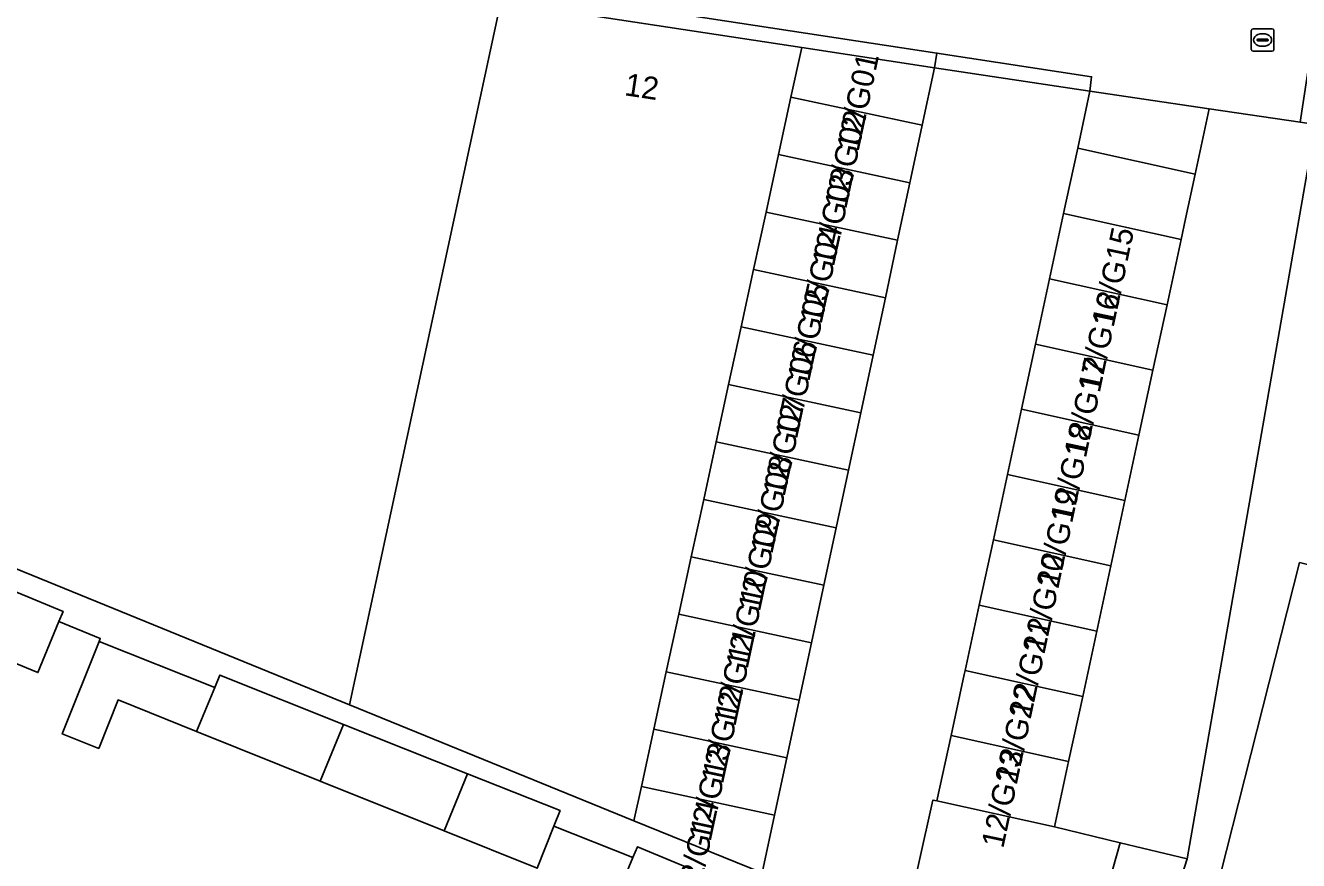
# Model space of a CAD drawing. Extents: x 163008 to 163854, y 382777 to 383982.
# Drawn here: x 163610.9 to 163667.4, y 383119.9 to 383156.9 of the extents above; entities that cross this region are included whole.
import ezdxf

# ---------------------------------------------------------------- set-up
doc = ezdxf.new("R2010")
doc.units = 0
for name, color, linetype in [('IMGEO_Erf', 7, 'Continuous'), ('IMGEO_Groenvoorziening', 7, 'Continuous'), ('IMGEO_Pand', 7, 'Continuous'), ('IMGEO_Pand_nummerreeks', 7, 'Continuous'), ('IMGEO_Rijbaan_lokaal_open', 7, 'Continuous'), ('IMGEO_Rioolput', 7, 'Continuous'), ('IMGEO_Voetpad_open', 7, 'Continuous')]:
    doc.layers.add(name, color=color, linetype=linetype)

msp = doc.modelspace()

# ---------------------------------------------------------------- linework, layer by layer
at = {"layer": 'IMGEO_Erf'}
for points in [[(163649.89, 383116.833), (163651.163, 383122.553), (163651.337, 383122.515), (163651.966, 383125.413), (163652.555, 383128.13), (163652.594, 383128.31), (163653.218, 383131.209), (163653.843, 383134.107), (163654.467, 383137.005), (163655.092, 383139.904), (163655.716, 383142.802), (163656.34, 383145.701), (163656.965, 383148.599), (163657.083, 383149.148), (163657.589, 383151.498), (163658.136, 383154.035), (163651.236, 383155.068), (163650.689, 383152.515), (163650.185, 383150.165), (163650.141, 383149.962), (163649.594, 383147.409), (163649.047, 383144.856), (163648.499, 383142.303), (163647.952, 383139.75), (163647.405, 383137.197), (163646.857, 383134.644), (163646.31, 383132.091), (163645.762, 383129.538), (163645.215, 383126.985), (163644.668, 383124.432), (163644.12, 383121.879), (163643.573, 383119.326)], [(163636.974, 383117.927), (163637.84, 383119.999), (163634.331, 383121.397), (163633.583, 383119.519), (163629.448, 383121.18), (163623.954, 383123.387), (163618.46, 383125.594), (163614.969, 383126.996), (163614.113, 383124.843), (163612.496, 383125.487), (163614.131, 383129.592), (163614.183, 383129.723), (163612.346, 383130.481), (163611.411, 383128.213), (163607.414, 383129.861)]]:
    msp.add_lwpolyline(points, dxfattribs=at)
msp.add_lwpolyline([(163667.475, 383152.649), (163663.431, 383153.242), (163662.806, 383150.344), (163662.378, 383148.355), (163662.182, 383147.445), (163661.558, 383144.547), (163660.933, 383141.648), (163660.309, 383138.75), (163659.685, 383135.851), (163659.06, 383132.953), (163658.436, 383130.054), (163657.812, 383127.156), (163657.187, 383124.257), (163656.563, 383121.359), (163659.481, 383120.653), (163662.455, 383119.934), (163668.146, 383152.551)], close=True, dxfattribs=at)
at = {"layer": 'IMGEO_Groenvoorziening'}
msp.add_lwpolyline([(163668.146, 383152.551), (163662.455, 383119.934), (163660.107, 383112.661), (163652.08, 383093.941), (163651.938, 383093.599), (163714.654, 383068.002)], dxfattribs=at)
for points in [[(163669.077, 383112.14), (163671.12, 383119.929), (163674.701, 383118.962), (163675.824, 383122.901), (163672.194, 383123.981), (163674.168, 383131.399), (163667.446, 383133.096), (163662.574, 383113.886)], [(163675.824, 383122.901), (163674.701, 383118.962), (163671.12, 383119.929), (163669.077, 383112.14), (163662.574, 383113.886), (163667.446, 383133.096), (163674.168, 383131.399), (163672.194, 383123.981)]]:
    msp.add_lwpolyline(points, close=True, dxfattribs=at)
at = {"layer": 'IMGEO_Pand'}
for points in [[(163631.969, 383158.004), (163605.116, 383162.097), (163604.715, 383162.158), (163603.961, 383155.946), (163603.078, 383150.126), (163600.974, 383136.678), (163625.249, 383126.784)], [(163639.318, 383128.249), (163639.872, 383130.801), (163640.426, 383133.352), (163640.98, 383135.904), (163641.534, 383138.456), (163642.087, 383141.007), (163642.641, 383143.559), (163643.195, 383146.111), (163643.749, 383148.662), (163644.303, 383151.214), (163644.857, 383153.765), (163645.335, 383155.967), (163631.969, 383158.004), (163625.249, 383126.784), (163637.882, 383121.634), (163638.211, 383123.146), (163638.764, 383125.698)], [(163644.857, 383153.765), (163650.689, 383152.515), (163651.236, 383155.068), (163645.335, 383155.967)], [(163657.589, 383151.498), (163662.806, 383150.344), (163663.431, 383153.242), (163658.136, 383154.035)], [(163644.857, 383153.765), (163644.303, 383151.214), (163650.141, 383149.962), (163650.185, 383150.165), (163650.689, 383152.515)], [(163643.749, 383148.662), (163649.594, 383147.409), (163650.141, 383149.962), (163644.303, 383151.214)], [(163656.965, 383148.599), (163662.182, 383147.445), (163662.378, 383148.355), (163662.806, 383150.344), (163657.589, 383151.498), (163657.083, 383149.148)], [(163643.749, 383148.662), (163643.195, 383146.111), (163649.047, 383144.856), (163649.594, 383147.409)], [(163656.965, 383148.599), (163656.34, 383145.701), (163661.558, 383144.547), (163662.182, 383147.445)], [(163649.047, 383144.856), (163643.195, 383146.111), (163642.641, 383143.559), (163648.499, 383142.303)], [(163655.716, 383142.802), (163660.933, 383141.648), (163661.558, 383144.547), (163656.34, 383145.701)], [(163642.087, 383141.007), (163647.952, 383139.75), (163648.499, 383142.303), (163642.641, 383143.559)], [(163655.092, 383139.904), (163660.309, 383138.75), (163660.933, 383141.648), (163655.716, 383142.802)], [(163642.087, 383141.007), (163641.534, 383138.456), (163647.405, 383137.197), (163647.952, 383139.75)], [(163655.092, 383139.904), (163654.467, 383137.005), (163659.685, 383135.851), (163660.309, 383138.75)], [(163640.98, 383135.904), (163646.857, 383134.644), (163647.405, 383137.197), (163641.534, 383138.456)], [(163659.06, 383132.953), (163659.685, 383135.851), (163654.467, 383137.005), (163653.843, 383134.107)], [(163640.98, 383135.904), (163640.426, 383133.352), (163646.31, 383132.091), (163646.857, 383134.644)], [(163659.06, 383132.953), (163653.843, 383134.107), (163653.218, 383131.209), (163658.436, 383130.054)], [(163640.426, 383133.352), (163639.872, 383130.801), (163645.762, 383129.538), (163646.31, 383132.091)], [(163612.346, 383130.481), (163612.53, 383130.926), (163608.527, 383132.577), (163607.414, 383129.861), (163611.411, 383128.213)], [(163652.594, 383128.31), (163657.812, 383127.156), (163658.436, 383130.054), (163653.218, 383131.209)], [(163645.215, 383126.985), (163645.762, 383129.538), (163639.872, 383130.801), (163639.318, 383128.249)], [(163614.131, 383129.592), (163612.496, 383125.487), (163614.113, 383124.843), (163614.969, 383126.996), (163618.46, 383125.594), (163619.263, 383127.552)], [(163624.989, 383125.911), (163619.488, 383128.102), (163619.263, 383127.552), (163618.46, 383125.594), (163623.954, 383123.387)], [(163645.215, 383126.985), (163639.318, 383128.249), (163638.764, 383125.698), (163644.668, 383124.432)], [(163652.594, 383128.31), (163652.555, 383128.13), (163651.966, 383125.413), (163657.187, 383124.257), (163657.812, 383127.156)], [(163623.954, 383123.387), (163629.448, 383121.18), (163630.489, 383123.721), (163624.989, 383125.911)], [(163644.668, 383124.432), (163638.764, 383125.698), (163638.211, 383123.146), (163644.12, 383121.879)], [(163657.187, 383124.257), (163651.966, 383125.413), (163651.337, 383122.515), (163656.563, 383121.359)], [(163634.604, 383122.082), (163630.489, 383123.721), (163629.448, 383121.18), (163633.583, 383119.519), (163634.331, 383121.397)], [(163637.882, 383121.634), (163643.573, 383119.326), (163644.12, 383121.879), (163638.211, 383123.146)], [(163657.525, 383113.722), (163659.481, 383120.653), (163656.563, 383121.359), (163651.337, 383122.515), (163651.163, 383122.553), (163649.89, 383116.833), (163654.997, 383114.761)], [(163641.384, 383119.084), (163638.041, 383120.48), (163637.84, 383119.999), (163636.974, 383117.927), (163640.334, 383116.523)], [(163657.525, 383113.722), (163660.107, 383112.661), (163662.455, 383119.934), (163659.481, 383120.653)]]:
    msp.add_lwpolyline(points, close=True, dxfattribs=at)
at = {"layer": 'IMGEO_Rijbaan_lokaal_open'}
msp.add_lwpolyline([(163542.236, 383172.265), (163567.427, 383168.507), (163651.335, 383155.72), (163658.206, 383154.673), (163658.136, 383154.035), (163663.431, 383153.242), (163667.475, 383152.649), (163671.164, 383176.895), (163671.375, 383178.333), (163671.627, 383180.045), (163667.228, 383180.698), (163666.553, 383176.284), (163664.116, 383160.362)], dxfattribs=at)
at = {"layer": 'IMGEO_Rioolput'}
for p, q in [((163665.301, 383155.878), (163665.301, 383156.73)), ((163665.376, 383156.804), (163666.228, 383156.804)), ((163666.302, 383156.73), (163666.302, 383155.878)), ((163665.56, 383156.298), (163665.56, 383156.31)), ((163665.998, 383156.261), (163665.6, 383156.261)), ((163665.603, 383156.347), (163666.001, 383156.347)), ((163665.789, 383156.584), (163665.814, 383156.584)), ((163666.044, 383156.31), (163666.044, 383156.298)), ((163666.228, 383155.804), (163665.376, 383155.804)), ((163665.812, 383156.024), (163665.787, 383156.024))]:
    msp.add_line(p, q, dxfattribs=at)
for points in [[(163665.301, 383155.878), (163665.301, 383156.73)], [(163665.376, 383156.804), (163666.228, 383156.804)], [(163666.302, 383156.73), (163666.302, 383155.878)], [(163666.228, 383155.804), (163665.376, 383155.804)]]:
    msp.add_lwpolyline(points, dxfattribs=at)
for centre, radius, start, end in [((163665.378, 383156.728), 0.0765, 91.552, 178.448), ((163665.378, 383156.728), 0.0765, 91.552, 178.448), ((163666.226, 383156.728), 0.0765, 1.552, 88.448), ((163666.226, 383156.728), 0.0765, 1.552, 88.448), ((163665.6, 383156.307), 0.0403, 85.8775, 175.7526), ((163665.597, 383156.297), 0.0366, 178.938, 274.7102), ((163666.001, 383156.304), 0.043, 264.8664, 352.4533), ((163666.005, 383156.309), 0.0386, 1.7309, 96.639), ((163665.378, 383155.88), 0.0765, 181.552, 268.448), ((163665.378, 383155.88), 0.0765, 181.552, 268.448), ((163666.226, 383155.88), 0.0765, 271.552, 358.448), ((163666.226, 383155.88), 0.0765, 271.552, 358.448)]:
    msp.add_arc(centre, radius, start, end, dxfattribs=at)
for centre, major_axis, ratio, start_param, end_param in [((163665.788, 383156.304), (-0.387, 0.002), 0.722429, 4.712389, 7.853982), ((163665.813, 383156.304), (-0.39, 0.002), 0.717154, 1.570796, 4.712389)]:
    msp.add_ellipse(centre, major_axis=major_axis, ratio=ratio, start_param=start_param, end_param=end_param, dxfattribs=at)
at = {"layer": 'IMGEO_Voetpad_open'}
for points in [[(163567.427, 383168.507), (163567.317, 383167.857), (163575.341, 383166.634), (163590.125, 383164.381), (163597.621, 383163.239), (163604.715, 383162.158), (163605.116, 383162.097), (163631.969, 383158.004), (163645.335, 383155.967), (163651.236, 383155.068), (163651.335, 383155.72)], [(163651.236, 383155.068), (163658.136, 383154.035), (163658.206, 383154.673), (163651.335, 383155.72)]]:
    msp.add_lwpolyline(points, close=True, dxfattribs=at)
for points in [[(163643.573, 383119.326), (163637.882, 383121.634), (163625.249, 383126.784), (163600.974, 383136.678)], [(163608.527, 383132.577), (163612.53, 383130.926), (163612.346, 383130.481), (163614.183, 383129.723), (163614.131, 383129.592), (163619.263, 383127.552), (163619.488, 383128.102), (163624.989, 383125.911), (163630.489, 383123.721), (163634.604, 383122.082), (163634.331, 383121.397), (163637.84, 383119.999), (163638.041, 383120.48), (163641.384, 383119.084)]]:
    msp.add_lwpolyline(points, dxfattribs=at)

# ---------------------------------------------------------------- texts
at = {"layer": 'IMGEO_Pand_nummerreeks'}
for s, rotation, p in [('12/G01', 77.9013, (163647.853, 383151.311)), ('12', 351.335, (163637.427, 383153.855)), ('12/G02', 77.9011, (163647.306, 383148.758)), ('12/G03', 77.8988, (163646.759, 383146.205)), ('12/G04', 77.8988, (163646.211, 383143.652)), ('12/G15', 78.0446, (163659.193, 383143.564)), ('12/G05', 77.8988, (163645.664, 383141.099)), ('12/G16', 78.0446, (163658.579, 383140.665)), ('12/G06', 77.8988, (163645.117, 383138.546)), ('12/G17', 78.0446, (163657.965, 383137.766)), ('12/G07', 77.8988, (163644.569, 383135.993)), ('12/G18', 78.0446, (163657.351, 383134.867)), ('12/G08', 77.8988, (163644.022, 383133.44)), ('12/G19', 78.0446, (163656.738, 383131.968)), ('12/G09', 77.8988, (163643.474, 383130.887)), ('12/G20', 78.0446, (163656.124, 383129.069)), ('12/G10', 77.8988, (163642.927, 383128.334)), ('12/G21', 78.0446, (163655.51, 383126.17)), ('12/G11', 77.8988, (163642.38, 383125.781)), ('12/G12', 77.8988, (163641.832, 383123.228)), ('12/G22', 78.0446, (163654.896, 383123.271)), ('12/G13', 77.8988, (163641.285, 383120.675)), ('12/G23', 78.0446, (163654.282, 383120.372)), ('12/G14', 77.8988, (163640.738, 383118.122))]:
    msp.add_text(s, height=1, rotation=rotation, dxfattribs=at).set_placement(p)

doc.saveas('drawing.dxf')
